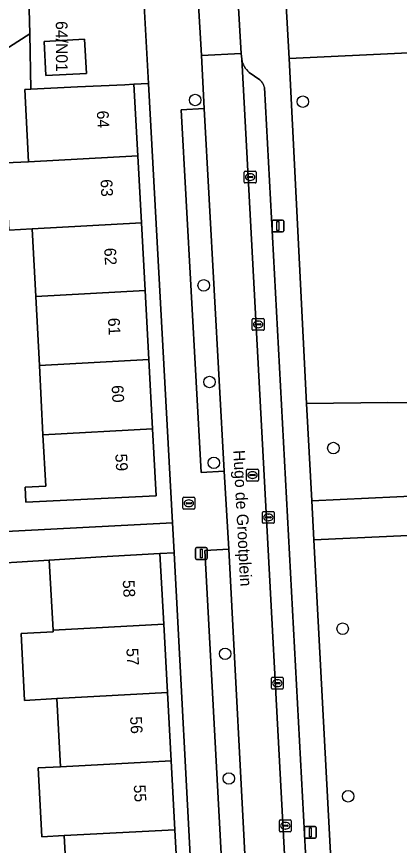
# Model space of a CAD drawing. Extents: x 158086 to 159499, y 382904 to 383981.
# Drawn here: x 158649.5 to 158682, y 383547.1 to 383617.5 of the extents above; entities that cross this region are included whole.
import ezdxf

# ---------------------------------------------------------------- set-up
doc = ezdxf.new("R2010")
doc.units = 0
for name, color, linetype in [('IMGEO_Boom', 7, 'Continuous'), ('IMGEO_Brandkraan', 7, 'Continuous'), ('IMGEO_Erf', 7, 'Continuous'), ('IMGEO_Groenvoorziening', 7, 'Continuous'), ('IMGEO_Hek', 7, 'Continuous'), ('IMGEO_Kolk', 7, 'Continuous'), ('IMGEO_Lichtmast', 7, 'Continuous'), ('IMGEO_Openbare_ruimte_label', 7, 'Continuous'), ('IMGEO_Pand', 7, 'Continuous'), ('IMGEO_Pand_nummerreeks', 7, 'Continuous'), ('IMGEO_Parkeervlak_open', 7, 'Continuous'), ('IMGEO_Rijbaan_lokaal_open', 7, 'Continuous'), ('IMGEO_Rioolput', 7, 'Continuous'), ('IMGEO_Voetpad_gesloten', 7, 'Continuous'), ('IMGEO_Voetpad_open', 7, 'Continuous')]:
    doc.layers.add(name, color=color, linetype=linetype)

msp = doc.modelspace()

# ---------------------------------------------------------------- linework, layer by layer
at = {"layer": 'IMGEO_Boom'}
for centre in [(158664.689, 383610.437), (158673.837, 383610.297), (158665.416, 383594.692), (158665.909, 383586.484), (158676.431, 383580.87), (158666.277, 383579.614), (158677.22, 383565.523), (158667.232, 383563.397), (158667.553, 383552.798), (158677.681, 383551.29)]:
    msp.add_circle(centre, 0.489, dxfattribs=at)
at = {"layer": 'IMGEO_Brandkraan'}
for p, q in [((158663.654, 383575.76), (158663.654, 383576.612)), ((158663.729, 383576.686), (158664.581, 383576.686)), ((158664.655, 383576.612), (158664.655, 383575.76)), ((158663.913, 383576.18), (158663.913, 383576.192)), ((158664.351, 383576.143), (158663.953, 383576.143)), ((158663.956, 383576.229), (158664.354, 383576.229)), ((158664.165, 383575.906), (158664.14, 383575.906)), ((158664.142, 383576.466), (158664.167, 383576.466)), ((158664.397, 383576.192), (158664.397, 383576.18)), ((158664.581, 383575.686), (158663.729, 383575.686))]:
    msp.add_line(p, q, dxfattribs=at)
for points in [[(158663.654, 383575.76), (158663.654, 383576.612)], [(158663.729, 383576.686), (158664.581, 383576.686)], [(158664.655, 383576.612), (158664.655, 383575.76)], [(158664.581, 383575.686), (158663.729, 383575.686)]]:
    msp.add_lwpolyline(points, dxfattribs=at)
for centre, radius, start, end in [((158663.731, 383576.61), 0.0765, 91.55205, 178.44795), ((158663.731, 383576.61), 0.0765, 91.55205, 178.44795), ((158664.579, 383576.61), 0.0765, 1.55205, 88.44795), ((158664.579, 383576.61), 0.0765, 1.55205, 88.44795), ((158663.953, 383576.189), 0.0403, 85.87752, 175.75265), ((158663.95, 383576.179), 0.0366, 178.93798, 274.71019), ((158664.354, 383576.186), 0.043, 264.86636, 352.45326), ((158664.358, 383576.191), 0.0386, 1.73085, 96.63898), ((158663.731, 383575.762), 0.0765, 181.55205, 268.44795), ((158663.731, 383575.762), 0.0765, 181.55205, 268.44795), ((158664.579, 383575.762), 0.0765, 271.55205, 358.44795), ((158664.579, 383575.762), 0.0765, 271.55205, 358.44795)]:
    msp.add_arc(centre, radius, start, end, dxfattribs=at)
for centre, major_axis, ratio, start_param, end_param in [((158664.141, 383576.186), (-0.387, 0.002), 0.722429, 4.712389, 7.853982), ((158664.166, 383576.186), (-0.39, 0.002), 0.717154, 1.570796, 4.712389)]:
    msp.add_ellipse(centre, major_axis=major_axis, ratio=ratio, start_param=start_param, end_param=end_param, dxfattribs=at)
at = {"layer": 'IMGEO_Erf'}
for points in [[(158672.003, 383626.033), (158672.679, 383613.971), (158682.805, 383614.443), (158718.465, 383616.104), (158719.034, 383616.122), (158728.653, 383616.43), (158728.635, 383616.762), (158729.099, 383616.559), (158728.839, 383620.185)], [(158648.565, 383605.092), (158650.543, 383605.199), (158650.222, 383611.318), (158650.739, 383611.346), (158650.637, 383616.062), (158637.325, 383607.57)], [(158639.357, 383573.291), (158662.762, 383574.518), (158660.723, 383611.837), (158659.493, 383611.779), (158659.821, 383605.699), (158660.129, 383599.991), (158660.439, 383594.247), (158660.755, 383588.391), (158661.072, 383582.509), (158661.38, 383576.806), (158650.313, 383576.262), (158650.25, 383577.554), (158651.991, 383577.646), (158651.762, 383582.007), (158651.453, 383587.889), (158651.145, 383593.746), (158650.843, 383599.49), (158648.873, 383599.384)], [(158666.144, 383510.926), (158662.901, 383571.964), (158661.695, 383571.9), (158662.019, 383565.9), (158662.332, 383560.092), (158662.644, 383554.31), (158662.96, 383548.451), (158663.267, 383542.768)], [(158653.866, 383542.261), (158653.56, 383547.944), (158651.656, 383547.841), (158651.34, 383553.7), (158653.244, 383553.803), (158652.932, 383559.585), (158650.205, 383559.438), (158649.9, 383565.105), (158652.627, 383565.252), (158652.619, 383565.393), (158652.297, 383571.355), (158639.413, 383570.548)]]:
    msp.add_lwpolyline(points, dxfattribs=at)
at = {"layer": 'IMGEO_Groenvoorziening'}
for points in [[(158682.856, 383613.641), (158682.805, 383614.443), (158672.679, 383613.971), (158674.147, 383584.658), (158681.063, 383584.728), (158700.765, 383584.709), (158700.805, 383583.709), (158701.843, 383583.78), (158701.376, 383596.419), (158683.718, 383595.577)], [(158674.147, 383584.658), (158674.588, 383576.375), (158701.069, 383577.641), (158700.805, 383583.709), (158700.765, 383584.709), (158681.063, 383584.728)]]:
    msp.add_lwpolyline(points, close=True, dxfattribs=at)
msp.add_lwpolyline([(158702.156, 383574.337), (158680.931, 383573.36), (158674.764, 383573.077), (158677.118, 383528.876), (158679.089, 383528.07), (158680.713, 383526.895), (158681.461, 383527.561), (158686.066, 383522.837), (158685.386, 383522.176), (158686.769, 383520.56), (158687.327, 383520.034), (158687.349, 383520.013), (158687.768, 383519.617), (158700.718, 383529.789), (158723.182, 383547.434)], dxfattribs=at)
at = {"layer": 'IMGEO_Hek'}
for points in [[(158672.679, 383613.971), (158672.003, 383626.033), (158671.436, 383629.225), (158670.444, 383632.112), (158658.622, 383659.897)], [(158682.805, 383614.443), (158672.679, 383613.971)]]:
    msp.add_lwpolyline(points, dxfattribs=at)
at = {"layer": 'IMGEO_Kolk'}
for p, q in [((158668.86, 383603.463), (158668.86, 383604.315)), ((158668.935, 383604.389), (158669.787, 383604.389)), ((158669.348, 383604.169), (158669.373, 383604.169)), ((158669.861, 383604.315), (158669.861, 383603.463)), ((158669.787, 383603.389), (158668.935, 383603.389)), ((158669.119, 383603.883), (158669.119, 383603.895)), ((158669.557, 383603.846), (158669.159, 383603.846)), ((158669.162, 383603.932), (158669.56, 383603.932)), ((158669.371, 383603.609), (158669.346, 383603.609)), ((158669.603, 383603.895), (158669.603, 383603.883)), ((158669.539, 383590.95), (158669.539, 383591.802)), ((158669.614, 383591.876), (158670.466, 383591.876)), ((158669.798, 383591.37), (158669.798, 383591.382)), ((158670.236, 383591.333), (158669.838, 383591.333)), ((158669.841, 383591.419), (158670.239, 383591.419)), ((158670.027, 383591.656), (158670.052, 383591.656)), ((158670.282, 383591.382), (158670.282, 383591.37)), ((158670.54, 383591.802), (158670.54, 383590.95)), ((158670.466, 383590.876), (158669.614, 383590.876)), ((158670.05, 383591.096), (158670.025, 383591.096)), ((158670.404, 383574.556), (158670.404, 383575.408)), ((158670.479, 383575.482), (158671.331, 383575.482)), ((158670.892, 383575.262), (158670.917, 383575.262)), ((158671.405, 383575.408), (158671.405, 383574.556)), ((158671.331, 383574.482), (158670.479, 383574.482)), ((158670.663, 383574.976), (158670.663, 383574.988)), ((158671.101, 383574.939), (158670.703, 383574.939)), ((158670.706, 383575.025), (158671.104, 383575.025)), ((158670.915, 383574.702), (158670.89, 383574.702)), ((158671.147, 383574.988), (158671.147, 383574.976)), ((158671.17, 383560.473), (158671.17, 383561.325)), ((158671.245, 383561.399), (158672.097, 383561.399)), ((158671.658, 383561.179), (158671.683, 383561.179)), ((158672.171, 383561.325), (158672.171, 383560.473)), ((158672.097, 383560.399), (158671.245, 383560.399)), ((158671.429, 383560.893), (158671.429, 383560.905)), ((158671.867, 383560.856), (158671.469, 383560.856)), ((158671.472, 383560.942), (158671.87, 383560.942)), ((158671.681, 383560.619), (158671.656, 383560.619)), ((158671.913, 383560.905), (158671.913, 383560.893)), ((158671.845, 383548.356), (158671.845, 383549.208)), ((158671.92, 383549.282), (158672.772, 383549.282)), ((158672.333, 383549.062), (158672.358, 383549.062)), ((158672.846, 383549.208), (158672.846, 383548.356)), ((158672.104, 383548.776), (158672.104, 383548.788)), ((158672.542, 383548.739), (158672.144, 383548.739)), ((158672.147, 383548.825), (158672.545, 383548.825)), ((158672.356, 383548.502), (158672.331, 383548.502)), ((158672.588, 383548.788), (158672.588, 383548.776)), ((158672.772, 383548.282), (158671.92, 383548.282))]:
    msp.add_line(p, q, dxfattribs=at)
for points in [[(158668.86, 383603.463), (158668.86, 383604.315)], [(158668.935, 383604.389), (158669.787, 383604.389)], [(158669.861, 383604.315), (158669.861, 383603.463)], [(158669.787, 383603.389), (158668.935, 383603.389)], [(158669.539, 383590.95), (158669.539, 383591.802)], [(158669.614, 383591.876), (158670.466, 383591.876)], [(158670.54, 383591.802), (158670.54, 383590.95)], [(158670.466, 383590.876), (158669.614, 383590.876)], [(158670.404, 383574.556), (158670.404, 383575.408)], [(158670.479, 383575.482), (158671.331, 383575.482)], [(158671.405, 383575.408), (158671.405, 383574.556)], [(158671.331, 383574.482), (158670.479, 383574.482)], [(158671.17, 383560.473), (158671.17, 383561.325)], [(158671.245, 383561.399), (158672.097, 383561.399)], [(158672.171, 383561.325), (158672.171, 383560.473)], [(158672.097, 383560.399), (158671.245, 383560.399)], [(158671.845, 383548.356), (158671.845, 383549.208)], [(158671.92, 383549.282), (158672.772, 383549.282)], [(158672.846, 383549.208), (158672.846, 383548.356)], [(158672.772, 383548.282), (158671.92, 383548.282)]]:
    msp.add_lwpolyline(points, dxfattribs=at)
for centre, radius, start, end in [((158668.937, 383604.313), 0.0765, 91.55205, 178.44795), ((158668.937, 383604.313), 0.0765, 91.55205, 178.44795), ((158669.785, 383604.313), 0.0765, 1.55205, 88.44795), ((158669.785, 383604.313), 0.0765, 1.55205, 88.44795), ((158668.937, 383603.465), 0.0765, 181.55205, 268.44795), ((158668.937, 383603.465), 0.0765, 181.55205, 268.44795), ((158669.159, 383603.892), 0.0403, 85.87752, 175.75265), ((158669.156, 383603.882), 0.0366, 178.93798, 274.71019), ((158669.56, 383603.889), 0.043, 264.86636, 352.45326), ((158669.564, 383603.894), 0.0386, 1.73085, 96.63898), ((158669.785, 383603.465), 0.0765, 271.55205, 358.44795), ((158669.785, 383603.465), 0.0765, 271.55205, 358.44795), ((158669.616, 383591.8), 0.0765, 91.55205, 178.44795), ((158669.616, 383591.8), 0.0765, 91.55205, 178.44795), ((158669.838, 383591.379), 0.0403, 85.87752, 175.75265), ((158669.835, 383591.369), 0.0366, 178.93798, 274.71019), ((158670.239, 383591.376), 0.043, 264.86636, 352.45326), ((158670.243, 383591.381), 0.0386, 1.73085, 96.63898), ((158670.464, 383591.8), 0.0765, 1.55205, 88.44795), ((158670.464, 383591.8), 0.0765, 1.55205, 88.44795), ((158669.616, 383590.952), 0.0765, 181.55205, 268.44795), ((158669.616, 383590.952), 0.0765, 181.55205, 268.44795), ((158670.464, 383590.952), 0.0765, 271.55205, 358.44795), ((158670.464, 383590.952), 0.0765, 271.55205, 358.44795), ((158670.481, 383575.406), 0.0765, 91.55205, 178.44795), ((158670.481, 383575.406), 0.0765, 91.55205, 178.44795), ((158671.329, 383575.406), 0.0765, 1.55205, 88.44795), ((158671.329, 383575.406), 0.0765, 1.55205, 88.44795), ((158670.481, 383574.558), 0.0765, 181.55205, 268.44795), ((158670.481, 383574.558), 0.0765, 181.55205, 268.44795), ((158670.703, 383574.985), 0.0403, 85.87752, 175.75265), ((158670.7, 383574.975), 0.0366, 178.93798, 274.71019), ((158671.104, 383574.982), 0.043, 264.86636, 352.45326), ((158671.108, 383574.987), 0.0386, 1.73085, 96.63898), ((158671.329, 383574.558), 0.0765, 271.55205, 358.44795), ((158671.329, 383574.558), 0.0765, 271.55205, 358.44795), ((158671.247, 383561.323), 0.0765, 91.55205, 178.44795), ((158671.247, 383561.323), 0.0765, 91.55205, 178.44795), ((158672.095, 383561.323), 0.0765, 1.55205, 88.44795), ((158672.095, 383561.323), 0.0765, 1.55205, 88.44795), ((158671.247, 383560.475), 0.0765, 181.55205, 268.44795), ((158671.247, 383560.475), 0.0765, 181.55205, 268.44795), ((158671.469, 383560.902), 0.0403, 85.87752, 175.75265), ((158671.466, 383560.892), 0.0366, 178.93798, 274.71019), ((158671.87, 383560.899), 0.043, 264.86636, 352.45326), ((158671.874, 383560.904), 0.0386, 1.73085, 96.63898), ((158672.095, 383560.475), 0.0765, 271.55205, 358.44795), ((158672.095, 383560.475), 0.0765, 271.55205, 358.44795), ((158671.922, 383549.206), 0.0765, 91.55205, 178.44795), ((158671.922, 383549.206), 0.0765, 91.55205, 178.44795), ((158672.77, 383549.206), 0.0765, 1.55205, 88.44795), ((158672.77, 383549.206), 0.0765, 1.55205, 88.44795), ((158671.922, 383548.358), 0.0765, 181.55205, 268.44795), ((158671.922, 383548.358), 0.0765, 181.55205, 268.44795), ((158672.144, 383548.785), 0.0403, 85.87752, 175.75265), ((158672.141, 383548.775), 0.0366, 178.93798, 274.71019), ((158672.545, 383548.782), 0.043, 264.86636, 352.45326), ((158672.549, 383548.787), 0.0386, 1.73085, 96.63898), ((158672.77, 383548.358), 0.0765, 271.55205, 358.44795), ((158672.77, 383548.358), 0.0765, 271.55205, 358.44795)]:
    msp.add_arc(centre, radius, start, end, dxfattribs=at)
for centre, major_axis, ratio, start_param, end_param in [((158669.347, 383603.889), (-0.387, 0.002), 0.722429, 4.712389, 7.853982), ((158669.372, 383603.889), (-0.39, 0.002), 0.717154, 1.570796, 4.712389), ((158670.026, 383591.376), (-0.387, 0.002), 0.722429, 4.712389, 7.853982), ((158670.051, 383591.376), (-0.39, 0.002), 0.717154, 1.570796, 4.712389), ((158670.891, 383574.982), (-0.387, 0.002), 0.722429, 4.712389, 7.853982), ((158670.916, 383574.982), (-0.39, 0.002), 0.717154, 1.570796, 4.712389), ((158671.657, 383560.899), (-0.387, 0.002), 0.722429, 4.712389, 7.853982), ((158671.682, 383560.899), (-0.39, 0.002), 0.717154, 1.570796, 4.712389), ((158672.332, 383548.782), (-0.387, 0.002), 0.722429, 4.712389, 7.853982), ((158672.357, 383548.782), (-0.39, 0.002), 0.717154, 1.570796, 4.712389)]:
    msp.add_ellipse(centre, major_axis=major_axis, ratio=ratio, start_param=start_param, end_param=end_param, dxfattribs=at)
at = {"layer": 'IMGEO_Lichtmast'}
for p, q in [((158671.22, 383599.332), (158671.22, 383600.132)), ((158671.22, 383600.132), (158671.22, 383599.332)), ((158671.32, 383600.232), (158672.11, 383600.232)), ((158672.11, 383600.232), (158671.32, 383600.232)), ((158672.21, 383600.132), (158672.21, 383599.332)), ((158672.21, 383599.332), (158672.21, 383600.132)), ((158672.11, 383599.232), (158671.32, 383599.232)), ((158671.32, 383599.232), (158672.11, 383599.232)), ((158664.713, 383571.515), (158664.713, 383572.315)), ((158664.713, 383572.315), (158664.713, 383571.515)), ((158664.813, 383572.415), (158665.603, 383572.415)), ((158665.603, 383572.415), (158664.813, 383572.415)), ((158665.703, 383572.315), (158665.703, 383571.515)), ((158665.703, 383571.515), (158665.703, 383572.315)), ((158665.603, 383571.415), (158664.813, 383571.415)), ((158664.813, 383571.415), (158665.603, 383571.415)), ((158673.983, 383547.827), (158673.983, 383548.627)), ((158673.983, 383548.627), (158673.983, 383547.827)), ((158674.083, 383548.727), (158674.873, 383548.727)), ((158674.873, 383548.727), (158674.083, 383548.727)), ((158674.973, 383548.627), (158674.973, 383547.827)), ((158674.973, 383547.827), (158674.973, 383548.627)), ((158674.873, 383547.727), (158674.083, 383547.727)), ((158674.083, 383547.727), (158674.873, 383547.727))]:
    msp.add_line(p, q, dxfattribs=at)
for points in [[(158671.64, 383600.107), (158671.79, 383600.107), (158671.79, 383599.357), (158671.64, 383599.357), (158671.64, 383600.107)], [(158665.133, 383572.29), (158665.283, 383572.29), (158665.283, 383571.54), (158665.133, 383571.54), (158665.133, 383572.29)], [(158674.403, 383548.602), (158674.553, 383548.602), (158674.553, 383547.852), (158674.403, 383547.852), (158674.403, 383548.602)]]:
    msp.add_lwpolyline(points, dxfattribs=at)
for centre, start, end in [((158671.32, 383600.132), 90, 180), ((158671.32, 383600.132), 90, 180), ((158672.11, 383600.132), 0, 90), ((158672.11, 383600.132), 360, 90), ((158671.32, 383599.332), 180, 270), ((158671.32, 383599.332), 180, 270), ((158672.11, 383599.332), 270, 0), ((158672.11, 383599.332), 270, 0), ((158664.813, 383572.315), 90, 180), ((158664.813, 383572.315), 90, 180), ((158665.603, 383572.315), 0, 90), ((158665.603, 383572.315), 360, 90), ((158664.813, 383571.515), 180, 270), ((158664.813, 383571.515), 180, 270), ((158665.603, 383571.515), 270, 0), ((158665.603, 383571.515), 270, 0), ((158674.083, 383548.627), 90, 180), ((158674.083, 383548.627), 90, 180), ((158674.873, 383548.627), 0, 90), ((158674.873, 383548.627), 360, 90), ((158674.083, 383547.827), 180, 270), ((158674.083, 383547.827), 180, 270), ((158674.873, 383547.827), 270, 0), ((158674.873, 383547.827), 270, 0)]:
    msp.add_arc(centre, 0.1, start, end, dxfattribs=at)
at = {"layer": 'IMGEO_Pand'}
for points in [[(158651.86, 383615.409), (158652.016, 383612.517), (158655.447, 383612.702), (158655.291, 383615.594)], [(158650.543, 383605.199), (158659.821, 383605.699), (158659.493, 383611.779), (158658.703, 383611.736), (158654.705, 383611.56), (158650.739, 383611.346), (158650.222, 383611.318)], [(158659.821, 383605.699), (158650.543, 383605.199), (158648.565, 383605.092), (158648.873, 383599.384), (158650.843, 383599.49), (158660.129, 383599.991)], [(158650.843, 383599.49), (158651.145, 383593.746), (158660.439, 383594.247), (158660.129, 383599.991)], [(158660.755, 383588.391), (158660.439, 383594.247), (158651.145, 383593.746), (158651.453, 383587.889)], [(158661.072, 383582.509), (158660.755, 383588.391), (158651.453, 383587.889), (158651.762, 383582.007)], [(158661.072, 383582.509), (158651.762, 383582.007), (158651.991, 383577.646), (158650.25, 383577.554), (158650.313, 383576.262), (158661.38, 383576.806)], [(158662.019, 383565.9), (158661.695, 383571.9), (158656.703, 383571.631), (158652.297, 383571.355), (158652.619, 383565.393)], [(158662.019, 383565.9), (158652.619, 383565.393), (158652.627, 383565.252), (158649.9, 383565.105), (158650.205, 383559.438), (158652.932, 383559.585), (158662.332, 383560.092)], [(158653.244, 383553.803), (158662.644, 383554.31), (158662.332, 383560.092), (158652.932, 383559.585)], [(158662.644, 383554.31), (158653.244, 383553.803), (158651.34, 383553.7), (158651.656, 383547.841), (158653.56, 383547.944), (158662.96, 383548.451)], [(158653.866, 383542.261), (158663.267, 383542.768), (158662.96, 383548.451), (158653.56, 383547.944)]]:
    msp.add_lwpolyline(points, close=True, dxfattribs=at)
at = {"layer": 'IMGEO_Parkeervlak_open'}
for points in [[(158668.645, 383613.894), (158674.06, 383513.107), (158675.834, 383513.198), (158670.567, 383611.494)], [(158670.181, 383612.153), (158669.281, 383612.788)]]:
    msp.add_lwpolyline(points, dxfattribs=at)
for points in [[(158667.153, 383578.917), (158665.463, 383609.727), (158663.488, 383609.609), (158665.186, 383578.797)], [(158668.993, 383507.507), (158670.949, 383507.577), (158670.914, 383508.113), (158670.663, 383512.932), (158667.539, 383572.294), (158665.508, 383572.174)]]:
    msp.add_lwpolyline(points, close=True, dxfattribs=at)
for centre, radius, start, end in [((158670.415, 383614.176), 1.793, 189.05621, 230.74549), ((158669.531, 383611.329), 1.049, 9.01924, 51.69884)]:
    msp.add_arc(centre, radius, start, end, dxfattribs=at)
at = {"layer": 'IMGEO_Rijbaan_lokaal_open'}
msp.add_lwpolyline([(158659.488, 383625.374), (158658.783, 383624.893), (158656.885, 383623.598), (158653.938, 383621.58), (158652.015, 383620.264), (158650.569, 383619.241), (158650.637, 383616.062), (158650.739, 383611.346), (158654.705, 383611.56), (158658.703, 383611.736), (158659.493, 383611.779), (158660.723, 383611.837), (158659.969, 383625.636)], dxfattribs=at)
for points in [[(158664.959, 383619.044), (158665.226, 383614.207), (158668.602, 383614.398), (158668.323, 383619.246)], [(158651.86, 383615.409), (158655.291, 383615.594), (158655.447, 383612.702), (158652.016, 383612.517)], [(158674.06, 383513.107), (158668.645, 383613.894), (158668.602, 383614.398), (158665.226, 383614.207), (158665.463, 383609.727), (158667.153, 383578.917), (158667.539, 383572.294), (158670.663, 383512.932)]]:
    msp.add_lwpolyline(points, close=True, dxfattribs=at)
at = {"layer": 'IMGEO_Rioolput'}
for p, q in [((158669.06, 383578.146), (158669.06, 383578.998)), ((158669.135, 383579.072), (158669.987, 383579.072)), ((158669.362, 383578.615), (158669.76, 383578.615)), ((158669.548, 383578.852), (158669.573, 383578.852)), ((158670.061, 383578.998), (158670.061, 383578.146)), ((158669.987, 383578.072), (158669.135, 383578.072)), ((158669.319, 383578.566), (158669.319, 383578.578)), ((158669.757, 383578.529), (158669.359, 383578.529)), ((158669.571, 383578.292), (158669.546, 383578.292)), ((158669.803, 383578.578), (158669.803, 383578.566))]:
    msp.add_line(p, q, dxfattribs=at)
for points in [[(158669.06, 383578.146), (158669.06, 383578.998)], [(158669.135, 383579.072), (158669.987, 383579.072)], [(158670.061, 383578.998), (158670.061, 383578.146)], [(158669.987, 383578.072), (158669.135, 383578.072)]]:
    msp.add_lwpolyline(points, dxfattribs=at)
for centre, radius, start, end in [((158669.137, 383578.996), 0.0765, 91.55205, 178.44795), ((158669.137, 383578.996), 0.0765, 91.55205, 178.44795), ((158669.359, 383578.575), 0.0403, 85.87752, 175.75265), ((158669.764, 383578.577), 0.0386, 1.73085, 96.63898), ((158669.985, 383578.996), 0.0765, 1.55205, 88.44795), ((158669.985, 383578.996), 0.0765, 1.55205, 88.44795), ((158669.137, 383578.148), 0.0765, 181.55205, 268.44795), ((158669.137, 383578.148), 0.0765, 181.55205, 268.44795), ((158669.356, 383578.565), 0.0366, 178.93798, 274.71019), ((158669.76, 383578.572), 0.043, 264.86636, 352.45326), ((158669.985, 383578.148), 0.0765, 271.55205, 358.44795), ((158669.985, 383578.148), 0.0765, 271.55205, 358.44795)]:
    msp.add_arc(centre, radius, start, end, dxfattribs=at)
for centre, major_axis, ratio, start_param, end_param in [((158669.547, 383578.572), (-0.387, 0.002), 0.722429, 4.712389, 7.853982), ((158669.572, 383578.572), (-0.39, 0.002), 0.717154, 1.570796, 4.712389)]:
    msp.add_ellipse(centre, major_axis=major_axis, ratio=ratio, start_param=start_param, end_param=end_param, dxfattribs=at)
at = {"layer": 'IMGEO_Voetpad_gesloten'}
msp.add_lwpolyline([(158728.998, 383546.54), (158732.658, 383546.796), (158732.49, 383549.915), (158726.553, 383549.652), (158725.873, 383549.974), (158725.34, 383550.504), (158723.522, 383552.914), (158722.198, 383554.671), (158716.46, 383562.28), (158705.727, 383576.514), (158704.544, 383578.082), (158701.069, 383577.641), (158674.588, 383576.375), (158674.764, 383573.077), (158680.931, 383573.36), (158702.156, 383574.337)], dxfattribs=at)
at = {"layer": 'IMGEO_Voetpad_open'}
for points in [[(158680.334, 383468.77), (158680.133, 383472.413), (158679.235, 383490.291), (158678.344, 383508.051), (158678.339, 383508.146), (158678.023, 383511.891), (158678.019, 383511.96), (158677.677, 383518.383), (158677.118, 383528.876), (158674.764, 383573.077), (158674.588, 383576.375), (158674.147, 383584.658), (158672.679, 383613.971), (158672.003, 383626.033), (158671.436, 383629.225), (158670.444, 383632.112), (158658.622, 383659.897), (158656.805, 383658.485), (158664.509, 383640.316), (158663.827, 383640.015), (158656.747, 383650.387), (158656.392, 383650.139), (158656.021, 383649.851), (158662.801, 383639.929)], [(158647.845, 383651.497), (158647.27, 383651.854), (158644.221, 383649.804), (158659.953, 383627.048), (158659.962, 383626.325), (158659.969, 383625.636), (158660.723, 383611.837), (158662.762, 383574.518), (158662.899, 383572.01), (158662.901, 383571.964), (158666.144, 383510.926), (158666.215, 383509.595), (158669.483, 383448.061), (158673.621, 383445.789)], [(158668.042, 383624.737), (158668.323, 383619.246), (158668.602, 383614.398), (158668.645, 383613.894)], [(158671.633, 383494.676), (158669.656, 383494.566), (158669.171, 383503.896), (158668.722, 383503.868), (158668.547, 383507.486), (158668.993, 383507.507), (158665.508, 383572.174), (158667.539, 383572.294), (158667.153, 383578.917), (158665.186, 383578.797), (158663.488, 383609.609), (158665.463, 383609.727), (158665.226, 383614.207), (158664.959, 383619.044), (158664.754, 383623.219)], [(158637.325, 383607.57), (158650.637, 383616.062), (158650.569, 383619.241)], [(158669.281, 383612.788), (158670.181, 383612.153)], [(158670.567, 383611.494), (158675.834, 383513.198), (158676.089, 383508.344), (158679.174, 383451.328)], [(158639.413, 383570.548), (158652.297, 383571.355), (158656.703, 383571.631), (158661.695, 383571.9), (158662.901, 383571.964), (158662.899, 383572.01), (158662.762, 383574.518), (158639.357, 383573.291)]]:
    msp.add_lwpolyline(points, dxfattribs=at)
for centre, radius, start, end in [((158670.415, 383614.176), 1.793, 189.05621, 230.74549), ((158669.531, 383611.329), 1.049, 9.01924, 51.69884)]:
    msp.add_arc(centre, radius, start, end, dxfattribs=at)

# ---------------------------------------------------------------- texts
at = {"layer": 'IMGEO_Openbare_ruimte_label'}
msp.add_text('Hugo de Grootplein', height=1, rotation=272.97967, dxfattribs=at).set_placement((158667.922, 383580.68))
at = {"layer": 'IMGEO_Pand_nummerreeks'}
for s, rotation, p in [('64/N01', 270.25762, (158652.848, 383617.142)), ('64', 273.08845, (158656.33, 383609.513)), ('63', 273.08803, (158656.645, 383603.685)), ('62', 273.08845, (158656.959, 383597.859)), ('61', 273.08845, (158657.28, 383591.914)), ('60', 273.08845, (158657.588, 383586.195)), ('59', 273.08845, (158657.903, 383580.369)), ('58', 273.0878, (158658.532, 383569.647)), ('57', 273.08803, (158658.844, 383563.854)), ('56', 273.0878, (158659.157, 383558.057)), ('55', 273.08803, (158659.47, 383552.26))]:
    msp.add_text(s, height=1, rotation=rotation, dxfattribs=at).set_placement(p)

doc.saveas('drawing.dxf')
